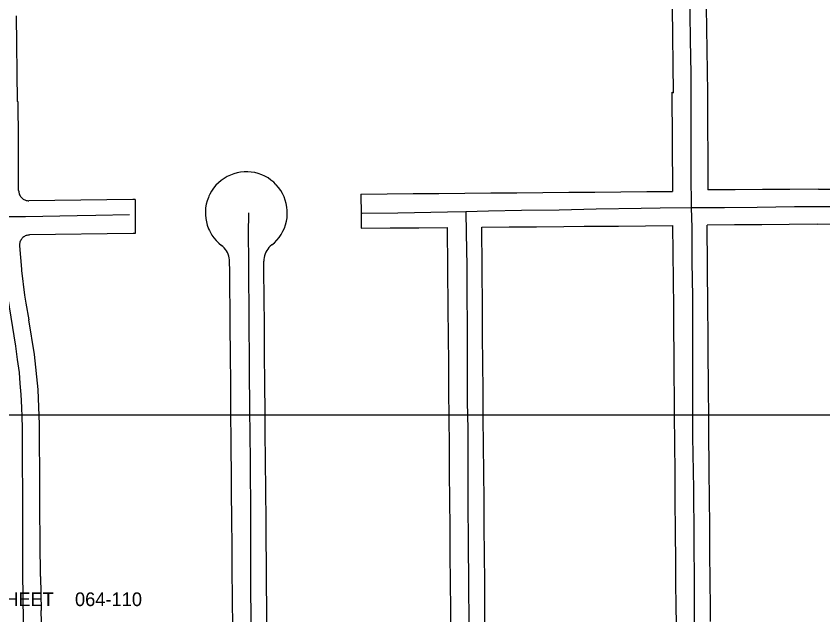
# Model space of a CAD drawing. Extents: x -25029 to 2274964, y -81170 to 687028.
# Drawn here: x 2685 to 3866, y -64741 to -63865 of the extents above; entities that cross this region are included whole.
import ezdxf

# ---------------------------------------------------------------- set-up
doc = ezdxf.new("R2010")
doc.units = 0
for name, color, linetype in [('81911BEA - RW_X_Fee_RW', 7, 'Continuous'), ('GE_X_CL_2000', 7, 'Continuous'), ('TI_BORDER', 7, 'Continuous'), ('TI_SHEET', 7, 'Continuous')]:
    doc.layers.add(name, color=color, linetype=linetype)

msp = doc.modelspace()

# ---------------------------------------------------------------- linework, layer by layer
at = {"layer": '81911BEA - RW_X_Fee_RW'}
for p, q in [((3645.6, -63852), (3647.2, -63977)), ((3695.6, -63851.4), (3697.2, -63976.4)), ((2685.6, -63864.2), (2687.2, -63989.2)), ((3645.2, -63976.2), (3647.2, -63977)), ((3645.2, -63976.2), (3646.4, -64121.3)), ((3697.2, -63976.4), (3698, -64119.1)), ((2687.2, -63989.2), (2688.4, -63990.3)), ((3860.1, -64118.3), (4436.9, -64112)), ((2859.5, -64133.1), (2859.8, -64183.1)), ((2720.9, -64684.9), (2721.9, -64734.9)), ((2725.8, -64838.5), (2721.9, -64734.9))]:
    msp.add_line(p, q, dxfattribs=at)
for points in [[(2689.1, -64120.2), (2689, -64090.3), (2688.7, -64045.3), (2688.4, -63990.3)], [(3059.5, -64199.8), (3063.4, -64196.4), (3067.1, -64192.7), (3070.4, -64188.6), (3073.3, -64184.3), (3075.9, -64179.7), (3078.1, -64175), (3079.8, -64170.1), (3081.1, -64165), (3082, -64159.8), (3082.2, -64156.7), (3082.4, -64154.6), (3082.3, -64149.4), (3081.8, -64144.2), (3080.8, -64139.1), (3079.4, -64134), (3077.6, -64129.1), (3075.3, -64124.4), (3072.7, -64119.9), (3069.6, -64115.6), (3066.2, -64111.7), (3065.3, -64110.8), (3062.5, -64108), (3058.5, -64104.7), (3054.2, -64101.7), (3049.6, -64099.2), (3044.9, -64097), (3039.9, -64095.2), (3034.9, -64093.9), (3029.7, -64093.1), (3024.5, -64092.7), (3021.9, -64092.7), (3019.3, -64092.7), (3014.1, -64093.2), (3008.9, -64094.2), (3003.9, -64095.6), (2999, -64097.4), (2994.3, -64099.6), (2989.8, -64102.3), (2985.5, -64105.3), (2981.5, -64108.7), (2977.8, -64112.4), (2974.5, -64116.5), (2971.5, -64120.8), (2969, -64125.3), (2967.5, -64128.5), (2966.8, -64130.1), (2965, -64135), (2963.7, -64140), (2962.8, -64145.2), (2962.4, -64150.4), (2962.5, -64155.6), (2962.9, -64160.8), (2963.9, -64166), (2965.3, -64171), (2967.1, -64175.9), (2968.3, -64178.4), (2969.3, -64180.7), (2972, -64185.2), (2975, -64189.4), (2978.4, -64193.4), (2982.1, -64197.1), (2986.1, -64200.4)], [(2689.1, -64120.2), (2689.2, -64121.5), (2689.4, -64122.8), (2689.7, -64124.1), (2690.1, -64125.3), (2690.6, -64126.5), (2691.2, -64127.7), (2691.9, -64128.8), (2692.7, -64129.8), (2693.6, -64130.8), (2694.6, -64131.7), (2695.7, -64132.5), (2696.8, -64133.2), (2698, -64133.8), (2699.2, -64134.2), (2700.4, -64134.6), (2701.7, -64134.9), (2703, -64135), (2704.3, -64135.1)], [(3190.1, -64125.2), (3228.4, -64124.8), (3266.4, -64124.5), (3304.4, -64124.2), (3342.4, -64123.9), (3380.4, -64123.6), (3418.4, -64123.2), (3456.4, -64122.9), (3494.4, -64122.6), (3532.4, -64122.3), (3570.4, -64121.9), (3608.4, -64121.6), (3646.4, -64121.3)], [(3190.1, -64125.2), (3190.4, -64155.1), (3190.5, -64175.2)], [(3860.1, -64118.3), (3818, -64118.5), (3778, -64118.7), (3738, -64118.9), (3698, -64119.1)], [(2859.5, -64133.1), (2856.2, -64133.2), (2704.3, -64135.1)], [(3190.5, -64175.2), (3232.9, -64174.8), (3274.9, -64174.5), (3316.9, -64174.1)], [(3326.2, -65271.2), (3325.1, -65141.2), (3324.7, -65100.2), (3324.4, -65059.2), (3324, -65018.2), (3323.7, -64977.2), (3323.3, -64936.2), (3323, -64895.2), (3322.7, -64854.2), (3322.3, -64813.2), (3322, -64773.2), (3321.6, -64733.2), (3321.3, -64693.2), (3320.9, -64653.2), (3320.6, -64613.2), (3320.3, -64573.2), (3319.9, -64533.2), (3319.6, -64493.2), (3319.2, -64453.2), (3318.9, -64413.2), (3318.6, -64373.2), (3318.2, -64333.2), (3317.9, -64293.2), (3316.9, -64174.1)], [(3366.9, -64173.7), (3406.9, -64173.3), (3426.9, -64173.2), (3446.9, -64173), (3486.9, -64172.6), (3516.9, -64172.4), (3526.9, -64172.3), (3566.9, -64172), (3606.9, -64171.6), (3646.9, -64171.3)], [(3376.2, -65270.9), (3375.1, -65140.9), (3374.7, -65099.9), (3374.4, -65058.9), (3374, -65017.9), (3373.7, -64976.9), (3373.3, -64935.9), (3373, -64894.9), (3372.7, -64853.9), (3372.3, -64812.9), (3372, -64772.9), (3371.6, -64732.9), (3371.3, -64692.9), (3370.9, -64652.9), (3370.6, -64612.9), (3370.3, -64572.9), (3369.9, -64532.9), (3369.6, -64492.9), (3369.2, -64452.9), (3368.9, -64412.9), (3368.6, -64372.9), (3368.2, -64332.9), (3367.9, -64292.9), (3366.9, -64173.7)], [(3651.8, -64751.4), (3651.6, -64731.4), (3651.3, -64691.4), (3650.9, -64651.4), (3650.8, -64631.4), (3650.6, -64611.4), (3650.3, -64581.4), (3650.3, -64571.4), (3649.9, -64531.4), (3649.6, -64491.4), (3649.5, -64487.4), (3649.2, -64451.4), (3649.2, -64444.4), (3648.9, -64411.4), (3648.8, -64401.4), (3648.6, -64371.4), (3648.4, -64351.4), (3648.2, -64331.4), (3647.9, -64291.4), (3646.9, -64171.3)], [(3859, -64169.5), (3816.9, -64169.8), (3776.9, -64170.2), (3736.9, -64170.5), (3696.9, -64170.9)], [(3701.8, -64751.1), (3701.6, -64731.1), (3701.3, -64691.1), (3700.9, -64651.1), (3700.8, -64631.1), (3700.6, -64611.1), (3700.3, -64571.1), (3699.9, -64531.1), (3699.8, -64511.1), (3699.6, -64491.1), (3699.2, -64451.1), (3698.9, -64411.1), (3698.7, -64391.1), (3698.6, -64371.1), (3698.3, -64341.1), (3698.2, -64331.1), (3697.9, -64291.2), (3696.9, -64170.9)], [(3859, -64169.5), (3919, -64168.6), (3979, -64167.7)], [(2705.2, -64185.1), (2703.9, -64185.2), (2702.6, -64185.4), (2701.3, -64185.7), (2700, -64186.1), (2698.8, -64186.6), (2697.6, -64187.3), (2696.5, -64188), (2695.5, -64188.9), (2694.5, -64189.8), (2693.6, -64190.8), (2692.8, -64191.9), (2692.2, -64193.1), (2691.6, -64194.3), (2691.1, -64195.6), (2690.8, -64196.9), (2690.6, -64198.2), (2690.4, -64199.5), (2690.5, -64200.9)], [(2859.8, -64183.1), (2856.6, -64183.2), (2705.2, -64185.1)], [(2690.5, -64200.9), (2693.1, -64235), (2693.2, -64237.2), (2697.8, -64273.4), (2699.8, -64284.9), (2704, -64309.3)], [(2998, -64224.1), (2997.8, -64221.3), (2997.4, -64218.6), (2996.8, -64216), (2995.9, -64213.4), (2994.8, -64210.9), (2993.5, -64208.5), (2991.9, -64206.2), (2990.2, -64204.1), (2988.2, -64202.2), (2986.1, -64200.4)], [(3059.5, -64199.8), (3057.4, -64201.6), (3055.5, -64203.6), (3053.8, -64205.7), (3052.2, -64208), (3051, -64210.4), (3049.9, -64212.9), (3049, -64215.5), (3048.4, -64218.2), (3048.1, -64220.9), (3048, -64223.7)], [(3002.5, -64756.4), (3002.2, -64721.4), (3002.1, -64711.4), (3001.9, -64681.4), (3001.7, -64661.4), (3001.5, -64641.4), (3001.2, -64601.4), (3000.8, -64561.4), (3000.8, -64556.4), (3000.5, -64521.4), (3000.4, -64511.4), (3000.2, -64481.4), (2999.9, -64451.4), (2999.8, -64441.4), (2999.5, -64406.4), (2999.5, -64401.4), (2999.2, -64361.4), (2998.8, -64318), (2998.1, -64238), (2998, -64224.1)], [(3052.5, -64761.3), (3052.2, -64721.3), (3052.1, -64706.3), (3052, -64701.3), (3051.9, -64681.3), (3051.7, -64656.3), (3051.5, -64641.3), (3051.2, -64603.3), (3051.2, -64601.3), (3050.9, -64561.3), (3050.8, -64553.3), (3050.5, -64521.3), (3050.4, -64508.3), (3050.2, -64481.3), (3049.9, -64451.3), (3049.8, -64441.3), (3049.5, -64406.3), (3049.5, -64401.3), (3049.2, -64361.3), (3048.8, -64317.2), (3048.1, -64237.2), (3048, -64223.7)], [(2719.6, -64462.6), (2717.6, -64411.2), (2712.4, -64360), (2704, -64309.3)], [(2720.9, -64684.9), (2720.6, -64634.9), (2720.3, -64584.9), (2720, -64534.9), (2719.7, -64484.9), (2719.6, -64462.6)]]:
    msp.add_lwpolyline(points, dxfattribs=at)
at = {"layer": 'GE_X_CL_2000'}
for points in [[(3670.9, -63824.9), (3671, -63840.6), (3671.4, -63861.3), (3672, -63899.4), (3672.8, -63949.3), (3672.9, -63986.7), (3672.9, -64027.8), (3673.2, -64096.2), (3673.6, -64145.1)], [(3192.1, -64153.4), (3244.3, -64152.5), (3316.8, -64151.2), (3343.7, -64150.6)], [(3343.7, -64150.6), (3376.8, -64149.8), (3425.3, -64148.9), (3480.1, -64148.1), (3534.4, -64147.1), (3600.5, -64146), (3628.3, -64145.3), (3673.6, -64145.1)], [(3343.7, -64150.6), (3344.3, -64182.5), (3345, -64230.1), (3345, -64249.9), (3345.1, -64279.7), (3345.4, -64310.6), (3345.4, -64360.7), (3345.5, -64397.6), (3345.7, -64435.9), (3345.9, -64443.1), (3346.8, -64475.9), (3346.7, -64518.5), (3346.6, -64576.8), (3347.2, -64637.5), (3347.8, -64694.5), (3348, -64755.7)], [(3673.6, -64145.1), (3700.5, -64145), (3722.3, -64144.8), (3769.9, -64144.2), (3824.8, -64143.6), (3889.5, -64143.3), (3938.7, -64142.5), (3955.4, -64141.9), (3975.3, -64141.9), (3999.5, -64141.2)], [(3673.6, -64145.1), (3674.3, -64174.5), (3674.4, -64201.8), (3674.4, -64221.8), (3674.9, -64252.7), (3675.3, -64272.6), (3675.6, -64333.5), (3675.5, -64359.4), (3675.5, -64406.5), (3675.4, -64431.3), (3675.5, -64446), (3675.6, -64480.5), (3676.8, -64556.7), (3677.6, -64628.2), (3678.1, -64700.3), (3678.1, -64772.7), (3678.8, -64869.1), (3680.1, -64981), (3680.9, -65055.1)], [(2664.2, -64158.1), (2699.3, -64158.1), (2774.8, -64156.8), (2802, -64155.9), (2851.6, -64155.3)], [(2664.2, -64158.1), (2664.6, -64177.6), (2666, -64212.6), (2666.9, -64225.3), (2668.7, -64244), (2671, -64262.9), (2684.5, -64347.9), (2687.2, -64367.3), (2689.7, -64386.6), (2691.1, -64402.8), (2692.3, -64418.9), (2693.3, -64437.5), (2693.9, -64451.3), (2694.3, -64467.5), (2694.5, -64483.7), (2694.4, -64499.9), (2694.9, -64581.7), (2694.7, -64679.5), (2696, -64750.4), (2696.5, -64802), (2696.6, -64811.6)], [(3025.4, -64152.7), (3025.3, -64183.4), (3025.8, -64223.3), (3025.8, -64247.1), (3026.1, -64294.9), (3026.7, -64389.3), (3027.1, -64433.9), (3027.1, -64440.4), (3027.9, -64514.9), (3028.6, -64599.9), (3028.7, -64697.4), (3029.4, -64803.9), (3029.7, -64860.9), (3029.8, -64914.5), (3030.8, -65004.2), (3031.2, -65106), (3032.2, -65195.4), (3032.4, -65267.1), (3032.8, -65307.6)]]:
    msp.add_lwpolyline(points, dxfattribs=at)
at = {"layer": 'TI_BORDER'}
msp.add_lwpolyline([(-48.4, -64448.4), (6951.6, -64448.4), (6951.6, -69048.4), (-48.4, -69048.4)], close=True, dxfattribs=at)

# ---------------------------------------------------------------- texts
at = {"layer": 'TI_SHEET'}
for s, p in [('SHEET', (2651.6, -64728.4)), ('064-110', (2771.6, -64728.4))]:
    msp.add_text(s, height=20, dxfattribs=at).set_placement(p)

doc.saveas('drawing.dxf')
